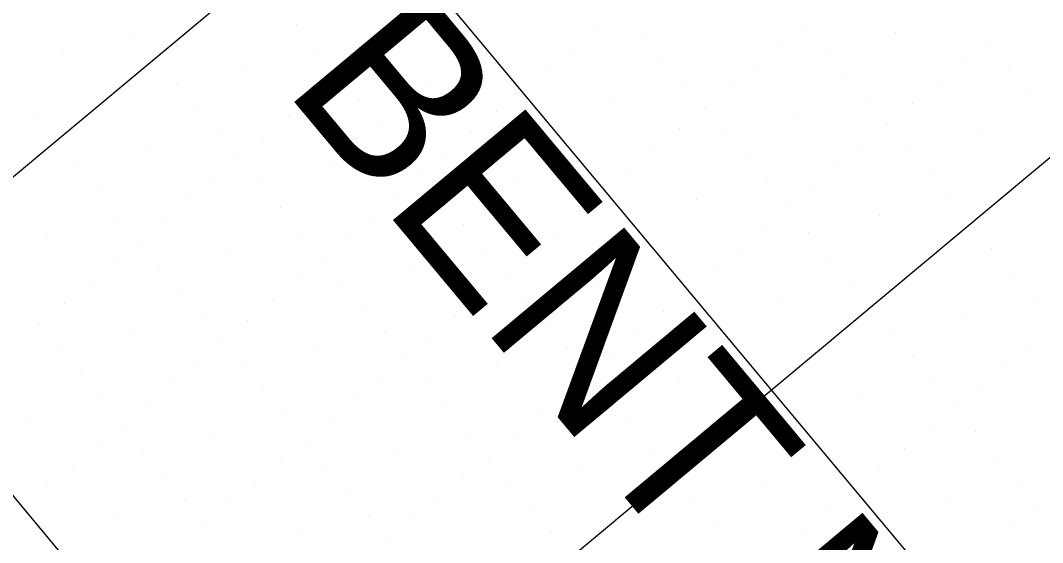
# Model space of a CAD drawing. Extents: x 2042995 to 2043795, y 305365 to 306249.
# Drawn here: x 2043194.69 to 2043226.15, y 305844.06 to 305860.14 of the extents above; entities that cross this region are included whole.
import ezdxf

# ---------------------------------------------------------------- set-up
doc = ezdxf.new("R2010")
doc.units = 0
for name, color, linetype in [('BR_CONCRETE', 7, 'Continuous'), ('BR_GRID DOTS', 7, 'Continuous'), ('BR_GRID LINES', 7, 'Continuous'), ('BR_TEXT', 7, 'Continuous')]:
    doc.layers.add(name, color=color, linetype=linetype)

msp = doc.modelspace()

# ---------------------------------------------------------------- linework, layer by layer
at = {"layer": 'BR_CONCRETE'}
msp.add_spline([(2043139.109, 306017.548), (2043148.199, 306007.16), (2043160.233, 305993.368), (2043172.245, 305979.557), (2043184.234, 305965.727), (2043196.201, 305951.879), (2043208.145, 305938.012), (2043220.067, 305924.126), (2043231.966, 305910.221), (2043243.843, 305896.297), (2043255.698, 305882.355), (2043267.529, 305868.394), (2043279.339, 305854.414), (2043291.126, 305840.415), (2043302.89, 305826.398), (2043314.632, 305812.361), (2043326.352, 305798.306), (2043338.049, 305784.233), (2043349.724, 305770.14), (2043361.376, 305756.029), (2043373.005, 305741.899), (2043384.613, 305727.75), (2043396.197, 305713.582), (2043407.76, 305699.396), (2043419.299, 305685.191), (2043430.817, 305670.967), (2043442.311, 305656.724), (2043453.784, 305642.463), (2043465.234, 305628.182), (2043476.661, 305613.883), (2043488.066, 305599.566), (2043499.448, 305585.229), (2043510.808, 305570.874), (2043522.146, 305556.5), (2043533.461, 305542.107), (2043544.753, 305527.695), (2043547.219, 305524.543)], degree=3, dxfattribs=at)
at = {"layer": 'BR_GRID DOTS'}
for p, q in [((2043203.197, 305860.004), (2043203.197, 305860.004)), ((2043212.416, 305859.886), (2043212.416, 305859.886)), ((2043218.817, 305860.021), (2043218.817, 305860.021)), ((2043198.204, 305859.743), (2043198.204, 305859.743)), ((2043206.014, 305859.751), (2043206.014, 305859.751)), ((2043213.824, 305859.76), (2043213.824, 305859.76)), ((2043221.634, 305859.768), (2043221.634, 305859.768)), ((2043196.027, 305859.228), (2043196.027, 305859.228)), ((2043203.838, 305859.237), (2043203.838, 305859.237)), ((2043211.648, 305859.245), (2043211.648, 305859.245)), ((2043218.05, 305859.38), (2043218.05, 305859.38)), ((2043219.458, 305859.254), (2043219.458, 305859.254)), ((2043224.451, 305859.515), (2043224.451, 305859.515)), ((2043205.246, 305859.11), (2043205.246, 305859.11)), ((2043214.465, 305858.992), (2043214.465, 305858.992)), ((2043201.662, 305858.722), (2043201.662, 305858.722)), ((2043210.88, 305858.604), (2043210.88, 305858.604)), ((2043217.282, 305858.739), (2043217.282, 305858.739)), ((2043223.684, 305858.874), (2043223.684, 305858.874)), ((2043225.092, 305858.748), (2043225.092, 305858.748)), ((2043204.479, 305858.469), (2043204.479, 305858.469)), ((2043220.099, 305858.486), (2043220.099, 305858.486)), ((2043199.486, 305858.207), (2043199.486, 305858.207)), ((2043207.296, 305858.216), (2043207.296, 305858.216)), ((2043210.113, 305857.963), (2043210.113, 305857.963)), ((2043215.106, 305858.225), (2043215.106, 305858.225)), ((2043216.515, 305858.098), (2043216.515, 305858.098)), ((2043222.916, 305858.233), (2043222.916, 305858.233)), ((2043225.733, 305857.98), (2043225.733, 305857.98)), ((2043203.711, 305857.828), (2043203.711, 305857.828)), ((2043205.12, 305857.701), (2043205.12, 305857.701)), ((2043212.93, 305857.71), (2043212.93, 305857.71)), ((2043220.74, 305857.719), (2043220.74, 305857.719)), ((2043200.127, 305857.44), (2043200.127, 305857.44)), ((2043215.747, 305857.457), (2043215.747, 305857.457)), ((2043222.149, 305857.592), (2043222.149, 305857.592)), ((2043195.133, 305857.178), (2043195.133, 305857.178)), ((2043202.944, 305857.187), (2043202.944, 305857.187)), ((2043209.345, 305857.322), (2043209.345, 305857.322)), ((2043218.564, 305857.204), (2043218.564, 305857.204)), ((2043205.761, 305856.934), (2043205.761, 305856.934)), ((2043214.98, 305856.816), (2043214.98, 305856.816)), ((2043221.381, 305856.951), (2043221.381, 305856.951)), ((2043224.198, 305856.698), (2043224.198, 305856.698)), ((2043200.768, 305856.672), (2043200.768, 305856.672)), ((2043202.176, 305856.546), (2043202.176, 305856.546)), ((2043208.578, 305856.681), (2043208.578, 305856.681)), ((2043216.388, 305856.69), (2043216.388, 305856.69)), ((2043198.592, 305856.158), (2043198.592, 305856.158)), ((2043206.402, 305856.166), (2043206.402, 305856.166)), ((2043214.212, 305856.175), (2043214.212, 305856.175)), ((2043220.614, 305856.31), (2043220.614, 305856.31)), ((2043222.022, 305856.184), (2043222.022, 305856.184)), ((2043201.409, 305855.905), (2043201.409, 305855.905)), ((2043207.81, 305856.04), (2043207.81, 305856.04)), ((2043217.029, 305855.922), (2043217.029, 305855.922)), ((2043196.416, 305855.643), (2043196.416, 305855.643)), ((2043204.226, 305855.652), (2043204.226, 305855.652)), ((2043213.445, 305855.534), (2043213.445, 305855.534)), ((2043219.846, 305855.669), (2043219.846, 305855.669)), ((2043200.641, 305855.264), (2043200.641, 305855.264)), ((2043202.05, 305855.137), (2043202.05, 305855.137)), ((2043207.043, 305855.399), (2043207.043, 305855.399)), ((2043209.86, 305855.146), (2043209.86, 305855.146)), ((2043217.67, 305855.155), (2043217.67, 305855.155)), ((2043222.663, 305855.416), (2043222.663, 305855.416)), ((2043197.057, 305854.876), (2043197.057, 305854.876)), ((2043212.677, 305854.893), (2043212.677, 305854.893)), ((2043219.079, 305855.028), (2043219.079, 305855.028)), ((2043199.874, 305854.623), (2043199.874, 305854.623)), ((2043206.275, 305854.758), (2043206.275, 305854.758)), ((2043207.684, 305854.631), (2043207.684, 305854.631)), ((2043215.494, 305854.64), (2043215.494, 305854.64)), ((2043223.304, 305854.649), (2043223.304, 305854.649)), ((2043202.691, 305854.37), (2043202.691, 305854.37)), ((2043211.91, 305854.252), (2043211.91, 305854.252)), ((2043218.311, 305854.387), (2043218.311, 305854.387)), ((2043197.698, 305854.108), (2043197.698, 305854.108)), ((2043199.106, 305853.982), (2043199.106, 305853.982)), ((2043205.508, 305854.117), (2043205.508, 305854.117)), ((2043208.325, 305853.864), (2043208.325, 305853.864)), ((2043221.128, 305854.134), (2043221.128, 305854.134)), ((2043195.522, 305853.594), (2043195.522, 305853.594)), ((2043203.332, 305853.602), (2043203.332, 305853.602)), ((2043211.142, 305853.611), (2043211.142, 305853.611)), ((2043217.544, 305853.746), (2043217.544, 305853.746)), ((2043218.952, 305853.619), (2043218.952, 305853.619)), ((2043198.339, 305853.341), (2043198.339, 305853.341)), ((2043204.74, 305853.476), (2043204.74, 305853.476)), ((2043201.156, 305853.088), (2043201.156, 305853.088)), ((2043208.966, 305853.096), (2043208.966, 305853.096)), ((2043210.374, 305852.97), (2043210.374, 305852.97)), ((2043216.776, 305853.105), (2043216.776, 305853.105)), ((2043224.586, 305853.114), (2043224.586, 305853.114)), ((2043197.571, 305852.7), (2043197.571, 305852.7)), ((2043203.973, 305852.835), (2043203.973, 305852.835)), ((2043219.593, 305852.852), (2043219.593, 305852.852)), ((2043198.98, 305852.573), (2043198.98, 305852.573)), ((2043206.79, 305852.582), (2043206.79, 305852.582)), ((2043209.607, 305852.329), (2043209.607, 305852.329)), ((2043216.009, 305852.464), (2043216.009, 305852.464)), ((2043225.227, 305852.346), (2043225.227, 305852.346)), ((2043196.804, 305852.059), (2043196.804, 305852.059)), ((2043203.205, 305852.194), (2043203.205, 305852.194)), ((2043204.614, 305852.067), (2043204.614, 305852.067)), ((2043212.424, 305852.076), (2043212.424, 305852.076)), ((2043220.234, 305852.084), (2043220.234, 305852.084)), ((2043199.621, 305851.806), (2043199.621, 305851.806)), ((2043208.839, 305851.688), (2043208.839, 305851.688)), ((2043215.241, 305851.823), (2043215.241, 305851.823)), ((2043196.036, 305851.418), (2043196.036, 305851.418)), ((2043202.438, 305851.553), (2043202.438, 305851.553)), ((2043210.248, 305851.561), (2043210.248, 305851.561)), ((2043218.058, 305851.57), (2043218.058, 305851.57)), ((2043225.868, 305851.578), (2043225.868, 305851.578)), ((2043200.262, 305851.038), (2043200.262, 305851.038)), ((2043205.255, 305851.3), (2043205.255, 305851.3)), ((2043208.072, 305851.047), (2043208.072, 305851.047)), ((2043214.474, 305851.182), (2043214.474, 305851.182)), ((2043223.692, 305851.064), (2043223.692, 305851.064)), ((2043195.269, 305850.777), (2043195.269, 305850.777)), ((2043201.67, 305850.912), (2043201.67, 305850.912)), ((2043210.889, 305850.794), (2043210.889, 305850.794)), ((2043198.086, 305850.524), (2043198.086, 305850.524)), ((2043205.896, 305850.532), (2043205.896, 305850.532)), ((2043207.304, 305850.406), (2043207.304, 305850.406)), ((2043213.706, 305850.541), (2043213.706, 305850.541)), ((2043221.516, 305850.549), (2043221.516, 305850.549)), ((2043200.903, 305850.271), (2043200.903, 305850.271)), ((2043225.742, 305850.17), (2043225.742, 305850.17)), ((2043195.91, 305850.009), (2043195.91, 305850.009)), ((2043203.72, 305850.018), (2043203.72, 305850.018)), ((2043211.53, 305850.026), (2043211.53, 305850.026)), ((2043212.939, 305849.9), (2043212.939, 305849.9)), ((2043222.157, 305849.782), (2043222.157, 305849.782)), ((2043200.135, 305849.63), (2043200.135, 305849.63)), ((2043201.544, 305849.503), (2043201.544, 305849.503)), ((2043206.537, 305849.765), (2043206.537, 305849.765)), ((2043209.354, 305849.512), (2043209.354, 305849.512)), ((2043224.974, 305849.529), (2043224.974, 305849.529)), ((2043196.551, 305849.242), (2043196.551, 305849.242)), ((2043212.171, 305849.259), (2043212.171, 305849.259)), ((2043199.368, 305848.989), (2043199.368, 305848.989)), ((2043205.769, 305849.124), (2043205.769, 305849.124)), ((2043207.178, 305848.997), (2043207.178, 305848.997)), ((2043214.988, 305849.006), (2043214.988, 305849.006)), ((2043222.798, 305849.014), (2043222.798, 305849.014)), ((2043224.207, 305848.888), (2043224.207, 305848.888)), ((2043202.185, 305848.736), (2043202.185, 305848.736)), ((2043211.404, 305848.618), (2043211.404, 305848.618)), ((2043197.192, 305848.474), (2043197.192, 305848.474)), ((2043198.6, 305848.348), (2043198.6, 305848.348)), ((2043205.002, 305848.483), (2043205.002, 305848.483)), ((2043207.819, 305848.23), (2043207.819, 305848.23)), ((2043212.812, 305848.491), (2043212.812, 305848.491)), ((2043220.622, 305848.5), (2043220.622, 305848.5)), ((2043223.439, 305848.247), (2043223.439, 305848.247)), ((2043195.016, 305847.96), (2043195.016, 305847.96)), ((2043202.826, 305847.968), (2043202.826, 305847.968)), ((2043210.636, 305847.977), (2043210.636, 305847.977)), ((2043197.833, 305847.707), (2043197.833, 305847.707)), ((2043204.234, 305847.842), (2043204.234, 305847.842)), ((2043213.453, 305847.724), (2043213.453, 305847.724)), ((2043222.672, 305847.606), (2043222.672, 305847.606)), ((2043200.65, 305847.454), (2043200.65, 305847.454)), ((2043208.46, 305847.462), (2043208.46, 305847.462)), ((2043209.869, 305847.336), (2043209.869, 305847.336)), ((2043224.08, 305847.479), (2043224.08, 305847.479)), ((2043197.065, 305847.066), (2043197.065, 305847.066)), ((2043203.467, 305847.201), (2043203.467, 305847.201)), ((2043206.284, 305846.948), (2043206.284, 305846.948)), ((2043214.094, 305846.956), (2043214.094, 305846.956)), ((2043221.904, 305846.965), (2043221.904, 305846.965)), ((2043198.474, 305846.939), (2043198.474, 305846.939)), ((2043209.101, 305846.695), (2043209.101, 305846.695)), ((2043224.721, 305846.712), (2043224.721, 305846.712)), ((2043196.298, 305846.425), (2043196.298, 305846.425)), ((2043202.699, 305846.56), (2043202.699, 305846.56)), ((2043204.108, 305846.433), (2043204.108, 305846.433)), ((2043211.918, 305846.442), (2043211.918, 305846.442)), ((2043221.137, 305846.324), (2043221.137, 305846.324)), ((2043199.115, 305846.172), (2043199.115, 305846.172)), ((2043208.333, 305846.054), (2043208.333, 305846.054)), ((2043195.53, 305845.784), (2043195.53, 305845.784)), ((2043201.932, 305845.919), (2043201.932, 305845.919)), ((2043209.742, 305845.927), (2043209.742, 305845.927)), ((2043217.552, 305845.936), (2043217.552, 305845.936)), ((2043225.363, 305845.944), (2043225.363, 305845.944)), ((2043199.756, 305845.404), (2043199.756, 305845.404)), ((2043204.749, 305845.666), (2043204.749, 305845.666)), ((2043207.566, 305845.413), (2043207.566, 305845.413)), ((2043215.376, 305845.421), (2043215.376, 305845.421)), ((2043220.369, 305845.683), (2043220.369, 305845.683)), ((2043223.186, 305845.43), (2043223.186, 305845.43)), ((2043194.763, 305845.143), (2043194.763, 305845.143)), ((2043201.164, 305845.278), (2043201.164, 305845.278)), ((2043210.383, 305845.16), (2043210.383, 305845.16)), ((2043226.004, 305845.177), (2043226.004, 305845.177)), ((2043197.58, 305844.89), (2043197.58, 305844.89)), ((2043205.39, 305844.898), (2043205.39, 305844.898)), ((2043206.798, 305844.772), (2043206.798, 305844.772)), ((2043219.602, 305845.042), (2043219.602, 305845.042)), ((2043200.397, 305844.637), (2043200.397, 305844.637)), ((2043216.017, 305844.654), (2043216.017, 305844.654)), ((2043225.236, 305844.536), (2043225.236, 305844.536)), ((2043203.214, 305844.384), (2043203.214, 305844.384)), ((2043206.031, 305844.131), (2043206.031, 305844.131)), ((2043211.024, 305844.392), (2043211.024, 305844.392)), ((2043218.834, 305844.401), (2043218.834, 305844.401))]:
    msp.add_line(p, q, dxfattribs=at)
at = {"layer": 'BR_GRID LINES'}
for p, q in [((2043297.087, 305941.026), (2043143.583, 305812.821)), ((2043309.908, 305925.676), (2043156.404, 305797.471)), ((2043179.344, 305894.804), (2043523.36, 305482.903)), ((2043163.993, 305881.983), (2043508.01, 305470.082))]:
    msp.add_line(p, q, dxfattribs=at)

# ---------------------------------------------------------------- texts
at = {"layer": 'BR_TEXT'}
msp.add_text('BENT NO.', height=5.3126, rotation=309.8684, dxfattribs=at).set_placement((2043202.745, 305858.078))

doc.saveas('drawing.dxf')
